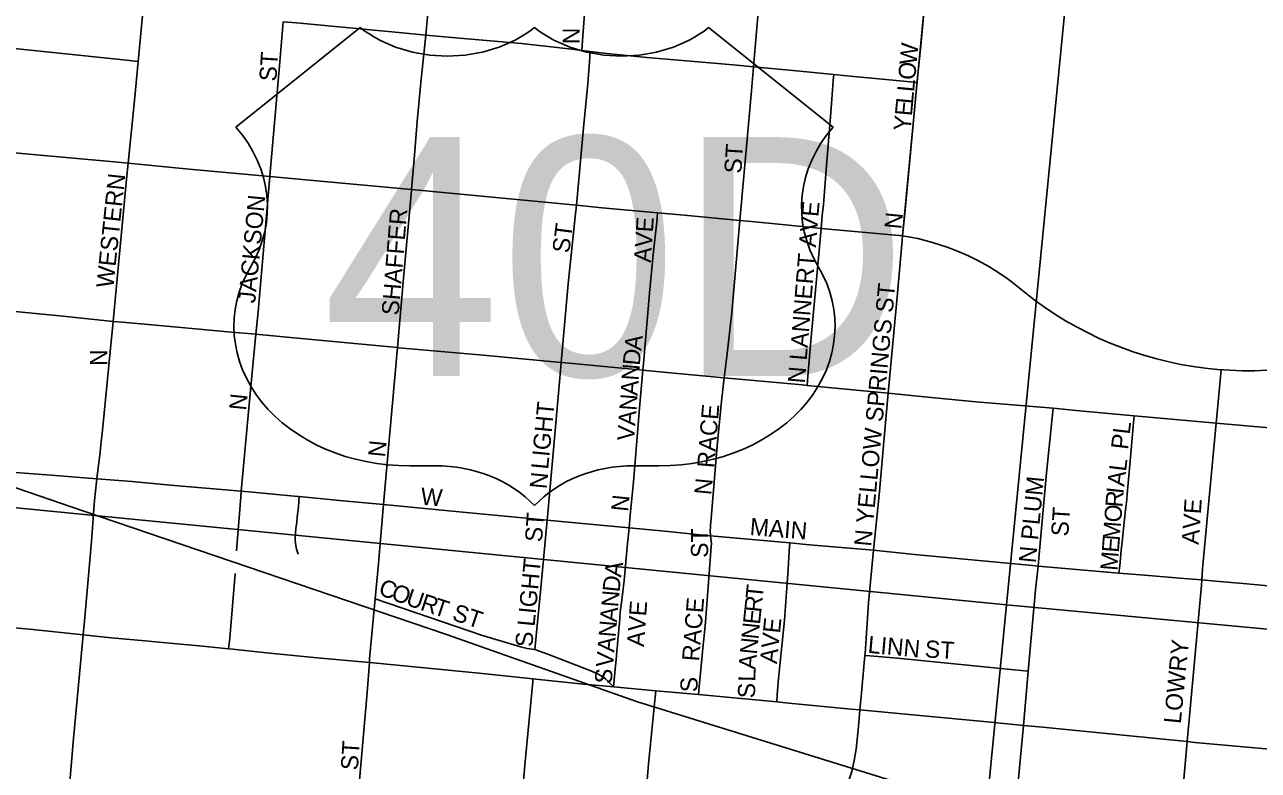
# Model space of a CAD drawing. Extents: x -209 to 4852, y 0 to 905.
# Drawn here: x 98.07 to 111.69, y 273.6 to 281.83 of the extents above; entities that cross this region are included whole.
import ezdxf

# ---------------------------------------------------------------- set-up
doc = ezdxf.new("R2010")
doc.units = 0
for name, color, linetype in [('GM_X_Airport_Location_Class_2', 7, 'Continuous'), ('GM_X_Airport_Location_Class_3', 7, 'Continuous'), ('GM_X_Corporation', 7, 'Continuous'), ('GM_X_County_Subdivision_Text', 7, 'Continuous'), ('GM_X_Interchange_Ramps', 7, 'Continuous'), ('GM_X_Minor_River', 7, 'Continuous'), ('GM_X_US_Route', 7, 'Continuous')]:
    doc.layers.add(name, color=color, linetype=linetype)

msp = doc.modelspace()

# ---------------------------------------------------------------- linework, layer by layer
at = {"layer": 'GM_X_Airport_Location_Class_2'}
msp.add_line((111.224, 277.433), (111.278, 278.021), dxfattribs=at)
for points in [[(102.499, 281.714), (102.527, 281.992), (102.587, 282.609), (102.626, 283.023)], [(104.223, 281.544), (104.235, 281.704), (104.313, 282.748)], [(106.118, 281.364), (106.157, 281.837), (106.225, 282.572)], [(107.925, 281.208), (107.964, 281.595), (108.008, 282.083), (108.039, 282.4)], [(99.325, 281.421), (99.38, 282.004)], [(100.777, 280.154), (100.781, 280.201), (100.884, 281.373), (100.927, 281.86)], [(100.927, 281.86), (101.073, 281.847), (102.201, 281.741), (102.499, 281.714)], [(102.341, 280.008), (102.374, 280.389), (102.405, 280.76), (102.444, 281.191), (102.499, 281.714)], [(102.499, 281.714), (102.873, 281.68), (103.555, 281.62), (104.113, 281.557), (104.223, 281.544)], [(97.818, 281.579), (98.205, 281.539), (99.195, 281.435), (99.325, 281.421)], [(104.162, 279.836), (104.242, 280.69), (104.288, 281.179), (104.306, 281.419), (104.315, 281.533)], [(104.223, 281.544), (104.315, 281.533)], [(104.315, 281.533), (104.461, 281.515), (104.94, 281.467), (105.725, 281.4), (105.971, 281.379), (106.118, 281.364)], [(99.215, 280.299), (99.284, 280.99), (99.325, 281.421)], [(105.967, 279.667), (105.974, 279.747), (106.096, 281.097), (106.118, 281.364)], [(106.118, 281.364), (106.591, 281.32), (107.002, 281.277)], [(106.864, 279.58), (106.876, 279.723), (106.888, 279.845), (106.924, 280.274), (106.965, 280.768), (106.98, 281.005), (106.996, 281.214), (107.002, 281.277)], [(107.002, 281.277), (107.149, 281.263), (107.927, 281.19)], [(107.763, 279.499), (107.787, 279.746), (107.879, 280.731), (107.925, 281.208)], [(99.048, 278.555), (99.197, 280.124), (99.215, 280.299)], [(100.625, 278.412), (100.648, 278.659), (100.777, 280.154)], [(102.186, 278.265), (102.254, 279.032), (102.337, 279.958), (102.341, 280.008)], [(103.995, 278.102), (104.072, 278.968), (104.15, 279.707), (104.162, 279.836)], [(104.897, 278.016), (104.908, 278.129), (104.97, 278.866), (105.011, 279.292), (105.049, 279.653), (105.059, 279.752)], [(105.795, 277.932), (105.824, 278.168), (105.877, 278.654), (105.967, 279.667)], [(106.708, 277.848), (106.716, 277.95), (106.737, 278.206), (106.753, 278.379), (106.837, 279.295), (106.864, 279.58)], [(107.605, 277.762), (107.704, 278.825), (107.758, 279.448), (107.763, 279.499)], [(98.87, 276.818), (98.887, 276.968), (98.9, 277.077), (98.917, 277.224), (98.931, 277.353), (99.016, 278.219), (99.048, 278.555)], [(100.462, 276.681), (100.566, 277.796), (100.625, 278.412)], [(102.032, 276.534), (102.086, 277.119), (102.128, 277.613), (102.186, 278.265)], [(103.839, 276.363), (103.845, 276.438), (103.966, 277.762), (103.987, 278.012), (103.995, 278.102)], [(104.743, 276.277), (104.756, 276.417), (104.791, 276.785), (104.863, 277.641), (104.897, 278.016)], [(105.644, 276.19), (105.64, 276.253), (105.641, 276.276), (105.642, 276.301), (105.649, 276.38), (105.717, 277.183), (105.762, 277.676), (105.795, 277.932)], [(107.442, 276.03), (107.507, 276.679), (107.555, 277.231), (107.605, 277.762)], [(109.258, 275.855), (109.266, 275.943), (109.353, 276.883), (109.426, 277.596)], [(110.151, 275.777), (110.159, 275.856), (110.177, 276.032), (110.189, 276.155), (110.202, 276.269), (110.225, 276.477), (110.231, 276.532), (110.237, 276.589), (110.243, 276.648), (110.263, 276.891), (110.284, 277.137), (110.312, 277.44), (110.319, 277.513)], [(111.066, 275.702), (111.074, 275.826), (111.224, 277.433)], [(97.451, 276.925), (97.721, 276.907), (98.366, 276.859), (98.87, 276.818)], [(98.717, 275.097), (98.731, 275.247), (98.814, 276.171), (98.841, 276.538), (98.85, 276.649), (98.87, 276.818)], [(98.87, 276.818), (99.257, 276.787), (99.682, 276.747), (100.462, 276.681)], [(100.409, 276.022), (100.457, 276.617), (100.462, 276.681)], [(100.462, 276.681), (100.587, 276.671), (101.088, 276.623), (101.103, 276.622)], [(101.091, 275.986), (101.071, 276.043), (101.06, 276.102), (101.056, 276.147), (101.062, 276.222), (101.067, 276.271), (101.075, 276.338), (101.08, 276.398), (101.087, 276.454), (101.093, 276.51), (101.098, 276.569), (101.103, 276.622)], [(101.103, 276.622), (101.546, 276.579), (102.032, 276.534)], [(101.94, 275.493), (101.976, 275.884), (102.029, 276.492), (102.032, 276.534)], [(102.032, 276.534), (102.226, 276.516), (102.754, 276.465), (103.216, 276.421), (103.839, 276.363)], [(103.703, 274.934), (103.767, 275.575), (103.839, 276.363)], [(103.839, 276.363), (104.349, 276.315), (104.743, 276.277)], [(104.571, 274.523), (104.595, 274.755), (104.606, 274.862), (104.61, 274.925), (104.616, 274.981), (104.621, 275.044), (104.626, 275.103), (104.632, 275.163), (104.637, 275.223), (104.647, 275.343), (104.66, 275.454), (104.666, 275.51), (104.673, 275.573), (104.681, 275.633), (104.688, 275.695), (104.701, 275.818), (104.723, 276.066), (104.743, 276.277)], [(104.743, 276.277), (105.174, 276.235), (105.487, 276.204), (105.644, 276.19)], [(105.511, 274.437), (105.519, 274.524), (105.547, 274.828), (105.559, 274.95), (105.583, 275.191), (105.62, 275.674), (105.649, 276.07), (105.652, 276.103), (105.651, 276.129), (105.644, 276.19)], [(105.644, 276.19), (106.518, 276.11)], [(106.373, 274.355), (106.379, 274.433), (106.391, 274.573), (106.409, 274.757), (106.458, 275.257), (106.483, 275.568), (106.501, 275.819), (106.512, 276.02), (106.518, 276.11)], [(106.518, 276.11), (106.735, 276.089), (107.442, 276.03)], [(107.347, 274.868), (107.349, 274.889), (107.388, 275.45), (107.442, 276.03)], [(107.442, 276.03), (107.895, 275.983), (109.195, 275.86), (109.258, 275.855)], [(100.323, 274.942), (100.335, 275.06), (100.365, 275.417), (100.395, 275.774)], [(109.149, 274.697), (109.229, 275.593), (109.258, 275.855)], [(109.258, 275.855), (110.151, 275.777)], [(110.151, 275.777), (110.434, 275.753), (110.868, 275.719), (111.066, 275.702)], [(110.905, 273.918), (111.061, 275.644), (111.066, 275.702)], [(111.066, 275.702), (111.215, 275.688), (111.522, 275.661), (111.84, 275.633), (112.714, 275.55), (112.88, 275.534)], [(101.877, 274.791), (101.88, 274.832), (101.94, 275.493)], [(101.94, 275.493), (102.069, 275.45), (102.244, 275.392), (103.113, 275.094), (103.545, 274.962), (103.62, 274.947), (103.703, 274.934)], [(97.217, 275.243), (97.233, 275.24), (98.162, 275.156), (98.717, 275.097)], [(98.418, 271.755), (98.464, 272.289), (98.532, 273.028), (98.54, 273.124), (98.612, 273.953), (98.717, 275.097)], [(98.717, 275.097), (99.028, 275.064), (99.401, 275.029), (99.713, 275), (99.999, 274.973), (100.323, 274.942)], [(100.323, 274.942), (100.368, 274.938), (100.743, 274.898), (101.299, 274.843), (101.877, 274.791)], [(103.703, 274.934), (103.865, 274.875), (104.339, 274.691), (104.386, 274.67), (104.442, 274.641), (104.485, 274.612), (104.571, 274.523)], [(107.292, 274.268), (107.308, 274.456), (107.347, 274.868)], [(107.347, 274.868), (107.4, 274.864), (107.706, 274.837), (108.996, 274.711), (109.149, 274.697)], [(101.575, 271.418), (101.61, 271.801), (101.667, 272.419), (101.716, 272.914), (101.77, 273.533), (101.851, 274.461), (101.877, 274.791)], [(101.877, 274.791), (101.917, 274.788), (103.089, 274.672), (103.683, 274.61)], [(109.097, 274.096), (109.149, 274.697)], [(103.364, 271.231), (103.38, 271.408), (103.477, 272.389), (103.497, 272.631), (103.502, 272.692), (103.525, 272.937), (103.555, 273.244), (103.601, 273.736), (103.629, 274.043), (103.68, 274.576), (103.683, 274.61)], [(103.683, 274.61), (104.203, 274.556), (104.571, 274.523)], [(104.571, 274.523), (105.039, 274.48)], [(104.683, 271.095), (104.695, 271.138), (104.71, 271.184), (104.724, 271.217), (104.741, 271.266), (104.752, 271.324), (104.774, 271.509), (104.785, 271.632), (104.861, 272.495), (104.881, 272.743), (104.921, 273.236), (104.958, 273.67), (104.994, 274.041), (105.032, 274.407), (105.039, 274.48)], [(105.039, 274.48), (105.511, 274.437)], [(105.511, 274.437), (105.627, 274.426), (106.373, 274.355)], [(106.373, 274.355), (106.506, 274.343), (107.194, 274.277), (107.292, 274.268)], [(106.953, 272.975), (106.969, 273.009), (107.04, 273.181), (107.161, 273.468), (107.201, 273.587), (107.23, 273.71), (107.249, 273.835), (107.277, 274.083), (107.292, 274.268)], [(107.292, 274.268), (108.147, 274.187), (108.699, 274.135), (109.097, 274.096)], [(108.97, 272.79), (108.974, 272.828), (109.025, 273.318), (109.093, 274.056), (109.097, 274.096)], [(109.097, 274.096), (109.311, 274.076), (110.196, 273.988), (110.905, 273.918)], [(110.658, 271.248), (110.701, 271.703), (110.718, 271.926), (110.726, 271.992), (110.754, 272.291), (110.765, 272.414), (110.777, 272.534), (110.782, 272.595), (110.797, 272.716), (110.905, 273.918)], [(110.905, 273.918), (110.988, 273.909), (111.98, 273.82), (112.35, 273.78), (112.719, 273.743)]]:
    msp.add_lwpolyline(points, dxfattribs=at)
at = {"layer": 'GM_X_Corporation'}
for points in [[(107.764, 279.499), (106.864, 279.58), (106.803, 279.585), (106.094, 279.655), (105.967, 279.667), (105.35, 279.725), (105.059, 279.752), (104.446, 279.809), (104.162, 279.836), (102.341, 280.008), (101.255, 280.11), (100.777, 280.154), (99.888, 280.235), (99.215, 280.299), (99.021, 280.317), (97.708, 280.437), (97.351, 280.469), (96.285, 280.567), (94.787, 280.706), (94.544, 280.728), (93.803, 280.793), (92.776, 280.899)], [(96.86, 278.773), (96.976, 278.758), (97.224, 278.733), (97.509, 278.706), (97.575, 278.701), (97.752, 278.684), (98.042, 278.657), (98.461, 278.617), (99.048, 278.555)], [(99.048, 278.555), (99.153, 278.546), (99.353, 278.528), (99.758, 278.491), (100.356, 278.437), (100.625, 278.412), (100.966, 278.381), (102.186, 278.265), (102.203, 278.263), (103.132, 278.182), (103.995, 278.102), (104.123, 278.09), (104.897, 278.016), (105.236, 277.983), (105.795, 277.932), (106.659, 277.853), (106.708, 277.848), (107.605, 277.762)], [(107.605, 277.762), (108.079, 277.716), (108.572, 277.668), (109.426, 277.596)], [(109.426, 277.596), (109.716, 277.566), (110.319, 277.513), (111.224, 277.433), (112.4, 277.329), (113.031, 277.266)]]:
    msp.add_lwpolyline(points, dxfattribs=at)
for centre, radius, start, end in [((107.336, 276.811), 2.722, 52.4626, 80.9747), ((111.578, 281.968), 3.958, 229.2532, 293.0267)]:
    msp.add_arc(centre, radius, start, end, dxfattribs=at)
at = {"layer": 'GM_X_County_Subdivision_Text'}
msp.add_lwpolyline([(108.832, 282.993), (108.456, 282.78), (108.039, 282.4), (107.763, 279.499)], dxfattribs=at)
at = {"layer": 'GM_X_Interchange_Ramps'}
for p, q in [((101.777, 281.796), (100.404, 280.697)), ((106.995, 280.697), (105.622, 281.796)), ((102.326, 276.962), (102.601, 276.962)), ((104.798, 276.962), (105.073, 276.962))]:
    msp.add_line(p, q, dxfattribs=at)
for centre, major_axis, start_param, end_param in [((102.738, 282.58), (-1.373, 0), 0.795399, 2.346194), ((104.661, 282.58), (-1.373, 0), 0.795399, 2.346194), ((98.829, 279.815), (1.923, 0), 5.838949, 6.894067), ((108.57, 279.815), (-1.923, 0), 5.672304, 6.727422), ((102.305, 278.5), (1.923, 0), 2.702327, 4.723529), ((105.094, 278.5), (-1.923, 0), 1.559657, 3.580859), ((102.601, 275.863), (-1.373, 0), 3.785094, 4.712389), ((104.798, 275.863), (-1.373, 0), 4.712389, 5.639684)]:
    msp.add_ellipse(centre, major_axis=major_axis, ratio=0.8, start_param=start_param, end_param=end_param, dxfattribs=at)
at = {"layer": 'GM_X_Minor_River'}
for points in [[(90.648, 297.385), (110.863, 295.32), (108.909, 275.428), (88.927, 277.384)], [(110.863, 295.32), (130.833, 293.553), (129.104, 273.545), (108.909, 275.428)], [(88.927, 277.384), (108.909, 275.428), (106.979, 255.688), (87.119, 257.725)], [(108.909, 275.428), (129.104, 273.545), (127.195, 253.652), (106.979, 255.688)]]:
    msp.add_lwpolyline(points, close=True, dxfattribs=at)
at = {"layer": 'GM_X_US_Route'}
msp.add_lwpolyline([(96.279, 277.299), (98.715, 276.464), (102.73, 275.1), (104.838, 274.355), (108.73, 273.151), (109.547, 272.909), (109.694, 272.864), (110.052, 272.764), (110.947, 272.552), (111.119, 272.512), (111.445, 272.452), (111.716, 272.4)], dxfattribs=at)

# ---------------------------------------------------------------- texts
at = {"layer": 'GM_X_Airport_Location_Class_3'}
for s, height, rotation, p in [('N', 0.189, 90, (104.2, 281.613)), ('W', 0.189, 84.7645, (107.916, 281.379)), ('ST', 0.1894, 86.4254, (100.85, 281.198)), ('O', 0.189, 84.778, (107.901, 281.213)), ('L', 0.189, 84.7734, (107.889, 281.081)), ('L', 0.189, 84.7821, (107.877, 280.948)), ('E', 0.189, 84.7734, (107.865, 280.815)), ('Y', 0.189, 84.7917, (107.85, 280.649)), ('ST', 0.1894, 86.4254, (105.983, 280.182)), ('WESTERN', 0.1894, 83.946, (99.05, 278.917)), ('JACKSON', 0.1894, 84.5592, (100.616, 278.75)), ('N LANNERT AVE', 0.18939, 85.3217, (106.683, 277.866)), ('SHAFFER', 0.1894, 85.3129, (102.2, 278.616)), ('N', 0.189, 84.2916, (107.75, 279.566)), ('ST', 0.1894, 82.8783, (104.083, 279.301)), ('E', 0.189, 86.634, (105.007, 279.534)), ('V', 0.189, 85.8661, (104.995, 279.365)), ('A', 0.189, 85.8661, (104.983, 279.199)), ('N YELLOW SPRINGS ST', 0.18939, 84.7383, (107.416, 276.066)), ('A', 0.189, 83.4715, (104.877, 278.227)), ('N', 0.189, 90, (98.983, 278.063)), ('D', 0.189, 84.4395, (104.861, 278.062)), ('N', 0.189, 85.759, (104.849, 277.897)), ('A', 0.189, 85.7337, (104.837, 277.731)), ('N', 0.189, 84.2916, (100.516, 277.566)), ('LIGHT', 0.1894, 84.5626, (103.85, 276.916)), ('N', 0.189, 85.7555, (104.824, 277.565)), ('A', 0.189, 85.759, (104.812, 277.398)), ('RACE', 0.1894, 85.361, (105.683, 276.932)), ('V', 0.189, 85.7555, (104.8, 277.232)), ('PL', 0.1894, 83.2931, (110.25, 277.134)), ('N', 0.189, 84.2937, (102.05, 277.05)), ('L', 0.189, 83.1529, (110.229, 276.893)), ('N', 0.189, 84.2937, (103.833, 276.7)), ('A', 0.189, 83.2301, (110.209, 276.727)), ('W', 0.189, 355.6039, (102.438, 276.532)), ('N', 0.189, 84.2916, (105.65, 276.633)), ('N PLUM', 0.1894, 84.5067, (109.233, 275.883)), ('I', 0.189, 83.9109, (110.2, 276.645)), ('N', 0.189, 84.2916, (104.733, 276.45)), ('R', 0.189, 85.1617, (110.188, 276.497)), ('AVE', 0.1894, 86.0569, (111.031, 276.087)), ('ST', 0.1894, 86.1879, (103.783, 276.115)), ('ST', 0.1894, 86.4118, (109.591, 276.178)), ('O', 0.189, 85.4923, (110.175, 276.331)), ('MAIN', 0.1894, 355.3669, (106.071, 276.198)), ('M', 0.189, 85.4965, (110.159, 276.131)), ('ST', 0.1894, 90, (105.616, 275.946)), ('E', 0.189, 85.5188, (110.149, 275.998)), ('LIGHT', 0.1894, 84.5066, (103.7, 275.182)), ('A', 0.189, 81.6875, (104.655, 275.725)), ('M', 0.189, 85.4965, (110.133, 275.799)), ('C', 0.189, 338.7759, (101.965, 275.546)), ('O', 0.189, 339.1791, (102.106, 275.491)), ('D', 0.189, 84.0894, (104.638, 275.561)), ('T', 0.189, 84.1977, (106.217, 275.487)), ('U', 0.189, 341.1085, (102.268, 275.43)), ('R', 0.189, 341.5755, (102.428, 275.375)), ('T', 0.189, 341.5716, (102.57, 275.328)), ('N', 0.189, 85.0266, (104.624, 275.396)), ('RACE', 0.1894, 85.3685, (105.516, 274.799)), ('R', 0.189, 84.1855, (106.202, 275.338)), ('ST', 0.1894, 341.5738, (102.78, 275.263)), ('A', 0.189, 85.0147, (104.609, 275.23)), ('AVE', 0.1894, 85.9188, (104.908, 274.96)), ('E', 0.189, 84.1977, (106.188, 275.205)), ('N', 0.189, 85.0094, (104.595, 275.064)), ('N', 0.189, 84.2029, (106.171, 275.04)), ('AVE', 0.1894, 84.0895, (106.374, 274.771)), ('S', 0.189, 90, (103.683, 274.963)), ('LINN', 0.1894, 354.8026, (107.373, 274.898)), ('A', 0.189, 85.0331, (104.58, 274.898)), ('N', 0.189, 84.1981, (106.154, 274.874)), ('ST', 0.1894, 356.4262, (108.004, 274.848)), ('LOWRY', 0.1894, 84.3993, (110.833, 274.109)), ('V', 0.189, 85.0266, (104.566, 274.732)), ('A', 0.189, 84.8135, (106.139, 274.708)), ('S', 0.189, 85.0208, (104.55, 274.549)), ('L', 0.189, 88.8012, (106.137, 274.578)), ('S', 0.189, 90, (105.5, 274.463)), ('S', 0.189, 88.7707, (106.133, 274.395)), ('ST', 0.1894, 86.4262, (101.75, 273.598))]:
    msp.add_text(s, height=height, rotation=rotation, dxfattribs=at).set_placement(p)
at = {"layer": 'GM_X_Interchange_Ramps'}
msp.add_text('40D', height=2.6367, dxfattribs=at).set_placement((101.357, 277.951))

doc.saveas('drawing.dxf')
